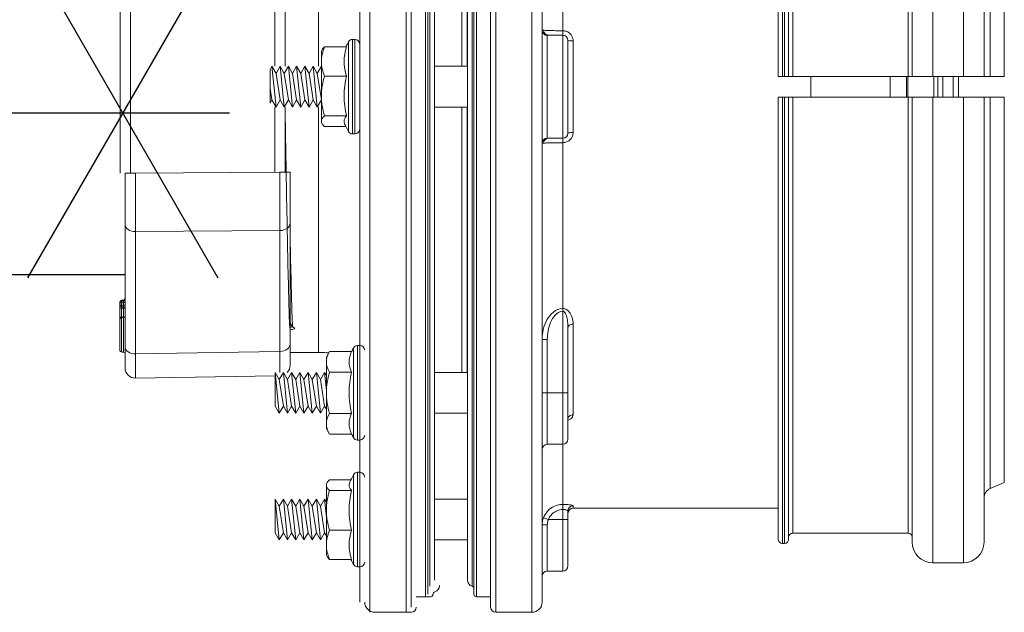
# Model space of a CAD drawing. Extents: x -285 to 5863, y 308 to 3178.
# Tile 499 of 622: x 2946.15 to 2952.12, y 824.04 to 827.63. Entities that reach past the tile are written whole.
import ezdxf

# ---------------------------------------------------------------- set-up
doc = ezdxf.new("R2010")
doc.units = 0
doc.header["$MEASUREMENT"] = 0
doc.layers.get('0').update_dxf_attribs({"color": 255, "linetype": 'CONTINUOUS'})
doc.layers.add('FRP-2-HATCH', color=1, linetype='CONTINUOUS')
doc.layers.add('GALV-2-PIPE', color=3, linetype='CONTINUOUS')

# ---------------------------------------------------------------- blocks, each defined once
blk = doc.blocks.new('A$C18AC51C3')
at = {"linetype": 'Continuous', "lineweight": 18}
for p, q in [((-0.421, -5.551), (-0.421, 0.824)), ((-0.2022, -2.3635), (-0.2022, 0.824)), ((-0.171, 0.7927), (-0.171, -5.5198)), ((0.3101, -2.3635), (0.3101, 0.7927)), ((0.3414, 0.824), (0.3414, -5.551)), ((0.5601, -2.3635), (0.5601, 0.824)), ((-0.4835, 0.7615), (-0.4835, -2.3635)), ((-0.0851, -2.3635), (-0.0851, 0.7302)), ((0.2243, 0.7302), (0.2243, -5.4573)), ((0.6226, 0.7615), (0.6226, -5.4885)), ((-0.0695, -5.4416), (-0.0695, 0.7146)), ((-0.0583, -5.3931), (-0.0583, 0.6661)), ((0.1975, -2.3635), (0.1975, 0.6661)), ((0.2086, -2.3635), (0.2086, 0.7146)), ((-0.0304, -5.3557), (-0.0304, 0.6287)), ((0.1696, 0.6287), (0.1696, -5.3557)), ((2.9906, -2.301), (2.9906, 0.5235)), ((3.1756, -2.301), (3.1756, 0.5235)), ((2.0536, 0.3815), (2.0536, -2.301)), ((2.0786, 0.4065), (2.0786, -2.301)), ((2.0911, 0.4065), (2.0911, -2.301)), ((2.1161, 0.3815), (2.1161, -2.301)), ((2.8656, -2.301), (2.8656, 0.3985)), ((3.3006, -2.301), (3.3006, 0.3985)), ((2.1411, 0.344), (2.1411, -2.301)), ((2.8406, 0.344), (2.8406, -2.301)), ((3.3387, 0.0735), (3.3387, -2.301)), ((3.4236, -2.301), (3.4236, 0.0375)), ((0.1364, -0.6311), (0.1364, -2.2397)), ((0.1676, -2.2399), (0.1676, -0.6312)), ((-0.7335, -0.751), (-0.7335, -2.2397)), ((0.7476, -1.0182), (0.7476, -2.0239)), ((-1.9355, -2.8884), (-1.9355, -1.8386)), ((-1.8719, -1.8386), (-1.8719, -2.8884)), ((-0.9969, -2.2398), (-0.9969, -1.845)), ((-0.9355, -1.845), (-0.9355, -2.2398)), ((0.7476, -2.051), (0.7476, -2.0239)), ((-0.5264, -2.077), (-0.5264, -2.65)), ((-0.5125, -2.077), (-0.5264, -2.077)), ((-0.5125, -2.077), (-0.5125, -2.3635)), ((0.6539, -2.0526), (0.6539, -2.6745)), ((0.7476, -2.051), (0.6601, -2.051)), ((0.7476, -2.676), (0.7476, -2.051)), ((0.7789, -2.0823), (0.7789, -2.6448)), ((0.8101, -2.0857), (0.8101, -2.6414)), ((-0.711, -2.1394), (-0.7155, -2.147)), ((-0.7155, -2.147), (-0.7155, -2.2104)), ((-0.5628, -2.122), (-0.6961, -2.122)), ((-0.552, -2.3635), (-0.552, -2.0923)), ((-0.0304, -2.1135), (-0.0304, -2.1138)), ((0.1833, -2.1138), (0.1833, -2.1135)), ((-1.0265, -2.2588), (-1.0155, -2.2398)), ((-1.0265, -2.2588), (-1.0265, -2.463)), ((-1.0265, -2.463), (-1.0265, -2.2588)), ((-1.0155, -2.2398), (-0.9905, -2.4873)), ((-1.0155, -2.2398), (-0.9905, -2.2831)), ((-0.9905, -2.2831), (-0.9655, -2.2398)), ((-0.9655, -2.2398), (-0.9405, -2.4873)), ((-0.9655, -2.2398), (-0.9405, -2.2831)), ((-0.9405, -2.2831), (-0.9155, -2.2398)), ((-0.9155, -2.2398), (-0.8905, -2.4873)), ((-0.9155, -2.2398), (-0.8905, -2.2831)), ((-0.8905, -2.2831), (-0.8655, -2.2398)), ((-0.8655, -2.2398), (-0.8405, -2.4873)), ((-0.8655, -2.2398), (-0.8405, -2.2831)), ((-0.8405, -2.2831), (-0.8155, -2.2398)), ((-0.8155, -2.2398), (-0.7905, -2.4873)), ((-0.8155, -2.2398), (-0.7905, -2.2831)), ((-0.7905, -2.2831), (-0.7655, -2.2398)), ((-0.7655, -2.2398), (-0.7405, -2.4873)), ((-0.7655, -2.2398), (-0.7405, -2.2831)), ((-0.7405, -2.2831), (-0.7155, -2.2398)), ((-0.7155, -2.2104), (-0.7155, -2.4196)), ((-0.7155, -2.2398), (-0.7155, -2.2399)), ((-0.7155, -2.2398), (-0.7155, -2.2398)), ((0.1696, -2.2398), (-0.0304, -2.2398)), ((-0.9905, -2.2831), (-0.9655, -2.444)), ((-0.9405, -2.2831), (-0.9155, -2.444)), ((-0.8905, -2.2831), (-0.8655, -2.444)), ((-0.8405, -2.2831), (-0.8155, -2.444)), ((-0.7905, -2.2831), (-0.7655, -2.444)), ((-0.7405, -2.2831), (-0.7155, -2.444)), ((-0.5628, -2.2988), (-0.6961, -2.2988)), ((2.0911, -2.301), (2.0786, -2.301)), ((2.8406, -2.301), (2.1411, -2.301)), ((2.2509, -2.3011), (2.2509, -2.426)), ((2.7309, -2.3011), (2.7309, -2.426)), ((2.8299, -2.3008), (2.8299, -2.3635)), ((2.838, -2.3013), (2.838, -2.4258)), ((3.1756, -2.301), (2.9906, -2.301)), ((2.9975, -2.301), (2.9975, -2.3635)), ((3.0206, -2.3008), (3.0206, -2.3635)), ((3.0519, -2.4258), (3.0519, -2.3012)), ((3.1144, -2.3635), (3.1144, -2.3009)), ((3.1456, -2.3011), (3.1456, -2.4259)), ((-1.0265, -2.3732), (-1.0155, -2.444)), ((-0.552, -2.6347), (-0.552, -2.3635)), ((-0.5125, -2.3635), (-0.5125, -2.65)), ((-0.4835, -2.3635), (-0.4835, -5.4885)), ((-0.2022, -5.551), (-0.2022, -2.3635)), ((-0.0851, -5.4573), (-0.0851, -2.3635)), ((0.1975, -5.3931), (0.1975, -2.3635)), ((0.2086, -5.4416), (0.2086, -2.3635)), ((0.3101, -5.5198), (0.3101, -2.3635)), ((0.5601, -5.551), (0.5601, -2.3635)), ((2.8299, -2.3635), (2.8299, -2.4262)), ((2.9975, -2.3635), (2.9975, -2.426)), ((3.0206, -2.3635), (3.0206, -2.4262)), ((3.1144, -2.4261), (3.1144, -2.3635)), ((-1.0265, -2.463), (-1.0155, -2.444)), ((-1.0155, -2.444), (-0.9905, -2.4873)), ((-0.9905, -2.4873), (-0.9655, -2.444)), ((-0.9655, -2.444), (-0.9405, -2.4873)), ((-0.9405, -2.4873), (-0.9155, -2.444)), ((-0.9155, -2.444), (-0.8905, -2.4873)), ((-0.8905, -2.4873), (-0.8655, -2.444)), ((-0.8655, -2.444), (-0.8405, -2.4873)), ((-0.8405, -2.4873), (-0.8155, -2.444)), ((-0.8155, -2.444), (-0.7905, -2.4873)), ((-0.7905, -2.4873), (-0.7655, -2.444)), ((-0.7655, -2.444), (-0.7405, -2.4873)), ((-0.7405, -2.4873), (-0.7155, -2.444)), ((-0.7155, -2.4196), (-0.7155, -2.5726)), ((-0.7155, -2.444), (-0.7155, -2.444)), ((2.0536, -5.1085), (2.0536, -2.426)), ((2.0786, -5.1335), (2.0786, -2.426)), ((2.0786, -2.426), (2.0911, -2.426)), ((2.0911, -5.1335), (2.0911, -2.426)), ((2.1161, -5.1085), (2.1161, -2.426)), ((2.1411, -5.071), (2.1411, -2.426)), ((2.1411, -2.426), (2.8406, -2.426)), ((2.8406, -5.071), (2.8406, -2.426)), ((2.8656, -2.426), (2.8656, -5.1255)), ((2.9906, -2.426), (2.9906, -5.2505)), ((2.9906, -2.426), (3.1756, -2.426)), ((3.1756, -2.426), (3.1756, -5.2505)), ((3.3006, -2.426), (3.3006, -5.1255)), ((3.3387, -4.8006), (3.3387, -2.426)), ((3.4236, -2.426), (3.4236, -4.7645)), ((-0.9969, -2.8821), (-0.9969, -2.4873)), ((-0.9355, -2.4873), (-0.9355, -2.8821)), ((-0.7335, -2.4874), (-0.7335, -3.976)), ((-0.0304, -2.4873), (0.1696, -2.4873)), ((0.1364, -2.4873), (0.1364, -4.0959)), ((0.1676, -4.0959), (0.1676, -2.4871)), ((-0.5628, -2.5403), (-0.6961, -2.5403)), ((-0.7155, -2.58), (-0.7155, -2.5726)), ((-0.7155, -2.58), (-0.711, -2.5877)), ((-0.5669, -2.605), (-0.6961, -2.605)), ((-0.0304, -2.6132), (-0.0304, -2.6136)), ((0.1833, -2.6136), (0.1833, -2.6132)), ((-0.5264, -2.65), (-0.5125, -2.65)), ((0.7476, -2.676), (0.6601, -2.676)), ((0.7476, -2.7031), (0.7476, -2.676)), ((0.7476, -2.7031), (0.7476, -3.7088)), ((-1.9051, -2.8884), (-1.8415, -2.8884)), ((-1.9051, -3.1977), (-1.9051, -2.8884)), ((-1.8415, -2.8884), (-0.9665, -2.8821)), ((-0.9051, -2.8821), (-0.9665, -2.8821)), ((-0.9051, -2.8821), (-0.9051, -3.1914)), ((-1.9051, -3.94), (-1.9051, -3.1977)), ((-0.9051, -3.1914), (-0.9051, -3.9247)), ((-0.9665, -3.2356), (-1.8415, -3.2419)), ((-1.8415, -3.2419), (-1.8415, -3.9842)), ((-0.9665, -3.9689), (-0.9665, -3.2356)), ((-1.9363, -3.6679), (-1.9347, -3.6679)), ((-1.9363, -3.6735), (-1.9363, -3.6679)), ((-1.9363, -3.6735), (-1.9267, -3.6735)), ((-1.9267, -3.6876), (-1.9363, -3.6876)), ((-1.9267, -3.658), (-1.9268, -3.6635)), ((-1.9147, -3.6575), (-1.9146, -3.6631)), ((-1.9147, -3.6731), (-1.9051, -3.6731)), ((-1.9051, -3.688), (-1.9147, -3.688)), ((0.7476, -3.7252), (0.7476, -3.7088)), ((0.7476, -4.2197), (0.7476, -3.7252)), ((-1.9267, -3.761), (-1.9268, -3.7638)), ((-1.9145, -3.7633), (-1.9147, -3.7603)), ((-1.9083, -3.7607), (-1.9147, -3.7603)), ((0.8101, -3.8038), (0.8101, -4.3536)), ((0.7789, -3.8214), (0.7789, -4.2197)), ((-0.9051, -3.9247), (-0.9051, -4.0529)), ((-0.496, -3.9332), (-0.496, -4.5062)), ((-0.4821, -3.9332), (-0.496, -3.9332)), ((-0.4821, -4.2197), (-0.4821, -3.9332)), ((0.6226, -3.8959), (0.6539, -3.8959)), ((0.6539, -3.8959), (0.6539, -4.2197)), ((-1.9051, -4.0681), (-1.9051, -3.94)), ((-1.8415, -3.9842), (-0.9665, -3.9689)), ((-0.9051, -3.976), (-0.7031, -3.976)), ((-0.6657, -3.9697), (-0.6851, -4.0032)), ((-0.5324, -3.9697), (-0.6657, -3.9697)), ((-0.5216, -3.9484), (-0.5216, -4.2197)), ((-0.6851, -4.0032), (-0.6851, -4.0322)), ((-0.6851, -4.0322), (-0.6851, -4.2197)), ((-0.9961, -4.1159), (-1.8415, -4.1306)), ((-0.9961, -4.0959), (-0.9711, -4.1392)), ((-0.9961, -4.3001), (-0.9961, -4.0959)), ((-0.9961, -4.0959), (-0.9711, -4.3434)), ((-0.9961, -4.0959), (-0.9961, -4.3001)), ((-0.9711, -4.1392), (-0.9461, -4.0959)), ((-0.9461, -4.0959), (-0.9211, -4.1392)), ((-0.9461, -4.0959), (-0.9211, -4.3434)), ((-0.9211, -4.1392), (-0.8961, -4.0959)), ((-0.8961, -4.0959), (-0.8711, -4.1392)), ((-0.8961, -4.0959), (-0.8711, -4.3434)), ((-0.8711, -4.1392), (-0.8461, -4.0959)), ((-0.8461, -4.0959), (-0.8211, -4.1392)), ((-0.8461, -4.0959), (-0.8211, -4.3434)), ((-0.8211, -4.1392), (-0.7961, -4.0959)), ((-0.7961, -4.0959), (-0.7711, -4.1392)), ((-0.7961, -4.0959), (-0.7711, -4.3434)), ((-0.7711, -4.1392), (-0.7461, -4.0959)), ((-0.7461, -4.0959), (-0.7211, -4.1392)), ((-0.7461, -4.0959), (-0.7211, -4.3434)), ((-0.7211, -4.1392), (-0.6961, -4.0959)), ((-0.6961, -4.0959), (-0.6851, -4.115)), ((-0.6961, -4.0959), (-0.6851, -4.2049)), ((-0.5324, -4.0947), (-0.6657, -4.0947)), ((0.1696, -4.0959), (-0.0304, -4.0959)), ((-0.9711, -4.1392), (-0.9461, -4.3001)), ((-0.9211, -4.1392), (-0.8961, -4.3001)), ((-0.8711, -4.1392), (-0.8461, -4.3001)), ((-0.8211, -4.1392), (-0.7961, -4.3001)), ((-0.7711, -4.1392), (-0.7461, -4.3001)), ((-0.7211, -4.1392), (-0.6961, -4.3001)), ((-0.6851, -4.2197), (-0.6851, -4.4072)), ((-0.5216, -4.2197), (-0.5216, -4.4909)), ((-0.4821, -4.5062), (-0.4821, -4.2197)), ((0.6226, -4.2197), (0.6539, -4.2197)), ((0.7476, -4.2197), (0.6539, -4.2197)), ((0.6539, -4.2197), (0.6539, -4.5322)), ((0.7476, -4.5322), (0.7476, -4.2197)), ((0.7476, -4.2197), (0.7789, -4.2197)), ((0.7789, -4.2197), (0.7789, -4.5009)), ((-0.9961, -4.3001), (-0.9711, -4.3434)), ((-0.9711, -4.3434), (-0.9461, -4.3001)), ((-0.9461, -4.3001), (-0.9211, -4.3434)), ((-0.9211, -4.3434), (-0.8961, -4.3001)), ((-0.8961, -4.3001), (-0.8711, -4.3434)), ((-0.8711, -4.3434), (-0.8461, -4.3001)), ((-0.8461, -4.3001), (-0.8211, -4.3434)), ((-0.8211, -4.3434), (-0.7961, -4.3001)), ((-0.7961, -4.3001), (-0.7711, -4.3434)), ((-0.7711, -4.3434), (-0.7461, -4.3001)), ((-0.7461, -4.3001), (-0.7211, -4.3434)), ((-0.7211, -4.3434), (-0.6961, -4.3001)), ((-0.6961, -4.3001), (-0.6851, -4.3192)), ((-0.5324, -4.3447), (-0.6657, -4.3447)), ((-0.0304, -4.3434), (0.1696, -4.3434)), ((-0.6851, -4.4362), (-0.6851, -4.4072)), ((0.779, -4.3766), (0.7794, -4.3754)), ((-0.6851, -4.4362), (-0.6657, -4.4697)), ((-0.5324, -4.4697), (-0.6657, -4.4697)), ((-0.496, -4.5062), (-0.4821, -4.5062)), ((0.6539, -4.5322), (0.7476, -4.5322)), ((0.7476, -4.5322), (0.7476, -4.8969)), ((-0.496, -5.275), (-0.496, -4.702)), ((-0.4821, -4.702), (-0.496, -4.702)), ((-0.4821, -4.9885), (-0.4821, -4.702)), ((-0.6806, -4.7644), (-0.6851, -4.772)), ((-0.6851, -4.7794), (-0.6851, -4.772)), ((-0.5365, -4.747), (-0.6657, -4.747)), ((-0.5216, -4.7173), (-0.5216, -4.9885)), ((3.3387, -4.8006), (3.4236, -4.7645)), ((-0.6851, -4.7794), (-0.6851, -4.9325)), ((-0.5324, -4.8117), (-0.6657, -4.8117)), ((-0.9961, -4.8648), (-0.9711, -4.9081)), ((-0.9961, -4.8648), (-0.9961, -5.069)), ((-0.9961, -5.069), (-0.9961, -4.8648)), ((-0.9961, -4.8648), (-0.9711, -5.1123)), ((-0.9711, -4.9081), (-0.9461, -4.8648)), ((-0.9461, -4.8648), (-0.9211, -4.9081)), ((-0.9461, -4.8648), (-0.9211, -5.1123)), ((-0.9211, -4.9081), (-0.8961, -4.8648)), ((-0.8961, -4.8648), (-0.8711, -4.9081)), ((-0.8961, -4.8648), (-0.8711, -5.1123)), ((-0.8711, -4.9081), (-0.8461, -4.8648)), ((-0.8461, -4.8648), (-0.8211, -4.9081)), ((-0.8461, -4.8648), (-0.8211, -5.1123)), ((-0.8211, -4.9081), (-0.7961, -4.8648)), ((-0.7961, -4.8648), (-0.7711, -4.9081)), ((-0.7961, -4.8648), (-0.7711, -5.1123)), ((-0.7711, -4.9081), (-0.7461, -4.8648)), ((-0.7461, -4.8648), (-0.7211, -4.9081)), ((-0.7461, -4.8648), (-0.7211, -5.1123)), ((-0.7211, -4.9081), (-0.6961, -4.8648)), ((-0.6961, -4.8648), (-0.6851, -4.8838)), ((-0.6961, -4.8648), (-0.6851, -4.9738)), ((0.1696, -4.8648), (-0.0304, -4.8648)), ((-0.9711, -4.9081), (-0.9461, -5.069)), ((-0.9211, -4.9081), (-0.8961, -5.069)), ((-0.8711, -4.9081), (-0.8461, -5.069)), ((-0.8211, -4.9081), (-0.7961, -5.069)), ((-0.7711, -4.9081), (-0.7461, -5.069)), ((-0.7211, -4.9081), (-0.6961, -5.069)), ((-0.6851, -4.9325), (-0.6851, -5.1416)), ((0.7476, -4.9278), (0.7476, -4.8969)), ((0.7476, -4.9885), (0.7476, -4.9278)), ((0.7789, -4.9354), (0.7789, -4.9885)), ((0.8101, -4.9195), (0.8101, -4.9044)), ((0.8101, -4.9195), (2.0536, -4.9195)), ((-0.5216, -4.9885), (-0.5216, -5.2597)), ((-0.4821, -5.275), (-0.4821, -4.9885)), ((0.6601, -4.9885), (0.6309, -4.9774)), ((0.7476, -4.9885), (0.6601, -4.9885)), ((0.7789, -4.9885), (0.7476, -4.9885)), ((0.7476, -4.9885), (0.7476, -5.301)), ((0.7789, -4.9885), (0.7789, -5.2698)), ((-0.9961, -5.069), (-0.9711, -5.1123)), ((-0.9711, -5.1123), (-0.9461, -5.069)), ((-0.9461, -5.069), (-0.9211, -5.1123)), ((-0.9211, -5.1123), (-0.8961, -5.069)), ((-0.8961, -5.069), (-0.8711, -5.1123)), ((-0.8711, -5.1123), (-0.8461, -5.069)), ((-0.8461, -5.069), (-0.8211, -5.1123)), ((-0.8211, -5.1123), (-0.7961, -5.069)), ((-0.7961, -5.069), (-0.7711, -5.1123)), ((-0.7711, -5.1123), (-0.7461, -5.069)), ((-0.7461, -5.069), (-0.7211, -5.1123)), ((-0.7211, -5.1123), (-0.6961, -5.069)), ((-0.6961, -5.069), (-0.6851, -5.088)), ((-0.5324, -5.0532), (-0.6657, -5.0532)), ((0.6539, -5.0195), (0.6539, -5.301)), ((2.1411, -5.071), (2.8406, -5.071)), ((-0.0304, -5.1123), (0.1696, -5.1123)), ((-0.6851, -5.1416), (-0.6851, -5.205)), ((2.0786, -5.1335), (2.0911, -5.1335)), ((-0.6851, -5.205), (-0.6806, -5.2127)), ((-0.5324, -5.23), (-0.6657, -5.23)), ((2.9906, -5.2505), (3.1756, -5.2505)), ((-0.496, -5.275), (-0.4821, -5.275)), ((0.6539, -5.301), (0.7476, -5.301)), ((-0.1406, -5.4573), (-0.0547, -5.4573)), ((0.2243, -5.4573), (0.3101, -5.4573)), ((-0.3906, -5.551), (-0.1718, -5.551)), ((0.3414, -5.551), (0.5601, -5.551))]:
    blk.add_line(p, q, dxfattribs=at)
for centre, radius, start, end in [((-0.5264, -2.106), 0.029, 90, 151.74831), ((-0.5125, -2.106), 0.029, 0, 90), ((0.7476, -2.0823), 0.0312, 0, 90), ((-0.0472, -2.3635), 0.573, 151.74831, 155.07567), ((-0.0472, -2.3635), 0.573, 203.02698, 208.25169), ((-0.5125, -2.621), 0.029, 270, 0), ((-0.5264, -2.621), 0.029, 208.25169, 270), ((-1.9263, -3.6679), 0.01, 91.98579, 180), ((-1.9151, -3.6475), 0.01, 271.98579, 0), ((-1.9151, -3.6531), 0.01, 271.98579, 0), ((-1.9151, -3.708), 0.01, 0, 87.98579), ((-0.496, -3.9622), 0.029, 90, 151.74831), ((-0.4821, -3.9622), 0.029, 0, 90), ((-0.0168, -4.2197), 0.573, 151.74831, 154.13276), ((-0.9676, -4.0529), 0.0625, 316.43596, 0), ((-1.8426, -4.0681), 0.0625, 180, 271), ((-0.0168, -4.2197), 0.5305, 166.37249, 193.62751), ((-0.0168, -4.2197), 0.573, 205.86724, 208.25169), ((-0.496, -4.4772), 0.029, 208.25169, 270), ((-0.4821, -4.4772), 0.029, 270, 0), ((0.7476, -4.5009), 0.0312, 270, 0), ((-0.496, -4.731), 0.029, 90, 151.74831), ((-0.4821, -4.731), 0.029, 0, 90), ((-0.0168, -4.9885), 0.573, 151.74831, 156.97302), ((2.0786, -5.1085), 0.025, 180, 270), ((2.0911, -5.1085), 0.025, 270, 0), ((2.9906, -5.1255), 0.125, 180, 270), ((3.1756, -5.1255), 0.125, 270, 0), ((-0.0168, -4.9885), 0.573, 204.92433, 208.25169), ((-0.4821, -5.246), 0.029, 270, 0), ((-0.496, -5.246), 0.029, 208.25169, 270), ((0.7476, -5.2698), 0.0312, 270, 0), ((0.2086, -5.3557), 0.0391, 180, 253.39845), ((-0.0391, -5.3892), 0.0391, 286.60155, 0), ((-0.3906, -5.4885), 0.0625, 180, 270), ((-0.0547, -5.4416), 0.0156, 270, 0), ((0.2243, -5.4416), 0.0156, 180, 270), ((0.5601, -5.4885), 0.0625, 270, 0), ((-0.1718, -5.5198), 0.0312, 270, 0), ((0.3414, -5.5198), 0.0312, 180, 270)]:
    blk.add_arc(centre, radius, start, end, dxfattribs=at)
at = {"linetype": 'Continuous', "lineweight": 18, "extrusion": (0, 0, -1)}
for centre, radius, start, end in [((-0.7476, -2.6448), 0.0312, 180, 270), ((1.9263, -3.6735), 0.01, 0, 88.01421), ((1.9263, -3.6876), 0.01, 272.01421, 0), ((0.7031, -4.226), 0.25, 90, 97.46014), ((-0.6539, -4.5634), 0.0312, 0, 90), ((-3.3631, -4.8581), 0.0625, 0, 67.00411), ((-0.8101, -4.9508), 0.0312, 0, 90), ((-2.1411, -5.096), 0.025, 0, 90), ((-2.8406, -5.096), 0.025, 90, 180), ((-0.6539, -5.3323), 0.0312, 0, 90), ((0.0234, -5.4416), 0.0156, 0, 73.39845), ((-0.193, -5.4081), 0.0156, 106.60155, 180)]:
    blk.add_arc(centre, radius, start, end, dxfattribs=at)
at = {"linetype": 'Continuous', "lineweight": 18}
for centre, major_axis, ratio, start_param, end_param in [((0.6539, -2.0215), (-0.0312, 0), 0.99507, 0, 1.570796), ((0.6601, -2.0198), (0, 0.0312), 0.934628, 1.617333, 3.141593), ((0.8101, -2.0823), (-0.0312, 0), 0.108706, 0, 1.570796), ((-0.0472, -2.2104), (-0.5305, 0), 0.707107, 6.04534, 6.52103), ((-0.0472, -2.4196), (0.5305, 0), 0.965926, 2.903748, 3.379438), ((-0.0472, -2.5726), (0.5305, 0), 0.258819, 2.903748, 3.251159), ((0.6539, -2.7056), (-0.0312, 0), 0.99507, 4.712389, 6.283185), ((0.6601, -2.7073), (0, 0.0312), 0.934628, 0, 1.52426), ((0.8101, -2.6448), (-0.0312, 0), 0.108706, 4.712389, 6.283185), ((-1.8426, -2.8883), (-0.0005, 0.5), 0.002181, 3.927005, 4.712277), ((-0.9676, -2.882), (-0.0005, 0.5), 0.002181, 3.927005, 4.712277), ((-1.8426, -3.1977), (-0.0625, 0), 0.707107, 0, 1.58825), ((-0.9676, -3.1914), (-0.0625, 0), 0.707107, 1.58825, 3.141593), ((-1.9263, -3.6735), (-0.00035, 0.00999), 0.034893, 0, 1.569587), ((-1.9263, -3.6876), (0.00035, 0.00999), 0.034892, 1.572023, 3.141593), ((-1.9151, -3.708), (-0.00035, -0.00999), 0.03002, 1.721924, 3.141593), ((-1.9263, -3.7046), (0.01, 0), 0.149508, 3.141593, 4.677431), ((-1.9263, -3.7595), (0.01, 0), 0.149508, 3.141593, 4.677431), ((-1.9151, -3.708), (-0.01, 0), 0.149508, 3.141593, 4.677431), ((-1.9151, -3.7533), (0.01, 0), 0.999999, 4.746076, 6.278231), ((-1.9263, -3.7737), (-0.01, 0), 0.999995, 4.74607, 6.283174), ((-0.8772, -3.8111), (0.0156, 0.0006), 0.906378, 3.629981, 4.677234), ((0.8101, -3.8214), (0.0312, 0), 0.563479, 1.570796, 3.141593), ((-0.9676, -3.9247), (-0.0625, 0), 0.707107, 1.58825, 3.141593), ((-1.9263, -3.9623), (0.01, 0), 0.999985, 3.145494, 4.677103), ((-1.9151, -3.9827), (0.01, 0), 1, 6.283164, 7.818764), ((-1.8426, -3.94), (-0.0625, 0), 0.707107, 0, 1.58825), ((-1.8426, -3.6306), (-0.0011, 0.5001), 0.000903, 3.141606, 3.926878), ((-0.9676, -3.6153), (-0.0011, 0.5001), 0.000903, 3.421191, 3.926878), ((-0.0168, -4.0322), (-0.5305, 0), 0.5, 6.04534, 6.52103), ((-0.0168, -4.4072), (0.5305, 0), 0.5, 2.903748, 3.379438), ((0.8101, -4.3779), (0.0312, 0), 0.778577, 1.570796, 3.141593), ((-0.0168, -4.7794), (-0.5305, 0), 0.258819, 6.173619, 6.52103), ((-0.0168, -4.9325), (-0.5305, 0), 0.965926, 6.04534, 6.52103), ((0.8101, -4.9354), (-0.0312, 0), 0.994074, 4.712389, 6.283185), ((-0.0168, -5.1416), (0.5305, 0), 0.707107, 2.903748, 3.379438), ((0.6539, -5.0226), (-0.0312, 0), 0.099171, 4.712389, 6.283185)]:
    blk.add_ellipse(centre, major_axis=major_axis, ratio=ratio, start_param=start_param, end_param=end_param, dxfattribs=at)
for points, degree in [([(0.6226, -2.0215), (0.6226, -2.0208), (0.6255, -2.0208), (0.6309, -2.0212)], 3), ([(-0.6961, -2.122), (-0.7079, -2.1508), (-0.7155, -2.1805), (-0.7155, -2.2104)], 3), ([(-0.711, -2.1394), (-0.7076, -2.1335), (-0.7025, -2.1278), (-0.6961, -2.122)], 3), ([(-0.7155, -2.2104), (-0.7155, -2.2404), (-0.7078, -2.2702), (-0.6961, -2.2988)], 3), ([(-0.6961, -2.2988), (-0.7079, -2.3383), (-0.7155, -2.3784), (-0.7155, -2.4196)], 3), ([(3.3387, -2.301), (3.367, -2.301), (3.3953, -2.301), (3.4236, -2.301)], 3), ([(-0.7155, -2.4196), (-0.7155, -2.4605), (-0.7079, -2.5009), (-0.6961, -2.5403)], 3), ([(3.4236, -2.426), (3.3953, -2.426), (3.367, -2.426), (3.3387, -2.426)], 3), ([(-0.6961, -2.5403), (-0.7079, -2.5509), (-0.7155, -2.5616), (-0.7155, -2.5726)], 3), ([(-0.7155, -2.5726), (-0.7155, -2.5836), (-0.7079, -2.5944), (-0.6961, -2.605)], 3), ([(0.6309, -2.7058), (0.6255, -2.7063), (0.6226, -2.7062), (0.6226, -2.7056)], 3), ([(-1.9363, -3.6876), (-1.9363, -3.6829), (-1.9363, -3.6782), (-1.9363, -3.6735)], 3), ([(-1.9267, -3.658), (-1.9227, -3.6578), (-1.9187, -3.6577), (-1.9147, -3.6575)], 3), ([(-1.9267, -3.6635), (-1.9227, -3.6633), (-1.9187, -3.6632), (-1.9147, -3.6631)], 3), ([(-1.9147, -3.6731), (-1.9187, -3.6732), (-1.9227, -3.6733), (-1.9267, -3.6735)], 3), ([(-1.9267, -3.6735), (-1.9267, -3.6782), (-1.9267, -3.6829), (-1.9267, -3.6876)], 3), ([(-1.9267, -3.6876), (-1.9227, -3.6878), (-1.9187, -3.6879), (-1.9147, -3.688)], 3), ([(-1.9147, -3.698), (-1.9187, -3.6979), (-1.9227, -3.6978), (-1.9267, -3.6976)], 3), ([(-1.9147, -3.688), (-1.9147, -3.683), (-1.9147, -3.6781), (-1.9147, -3.6731)], 3), ([(-1.9267, -3.7061), (-1.9267, -3.7244), (-1.9267, -3.7427), (-1.9267, -3.761)], 3), ([(-1.9147, -3.7065), (-1.9187, -3.7064), (-1.9227, -3.7063), (-1.9267, -3.7061)], 3), ([(-1.9147, -3.7603), (-1.9147, -3.7423), (-1.9147, -3.7244), (-1.9147, -3.7065)], 3), ([(-1.9146, -3.7633), (-1.9267, -3.7637)], 1), ([(-0.9051, -3.7957), (-0.9003, -3.8032), (-0.8955, -3.8108), (-0.8908, -3.8183)], 3), ([(-1.9267, -3.9723), (-1.9146, -3.9727)], 1), ([(-0.6657, -3.9697), (-0.6775, -3.9901), (-0.6851, -4.0109), (-0.6851, -4.0322)], 3), ([(-0.6851, -4.0322), (-0.6851, -4.0534), (-0.6775, -4.0743), (-0.6657, -4.0947)], 3), ([(-0.6657, -4.0947), (-0.6775, -4.1354), (-0.6851, -4.1774), (-0.6851, -4.2197)], 3), ([(-0.6851, -4.2197), (-0.6851, -4.262), (-0.6774, -4.3042), (-0.6657, -4.3447)], 3), ([(-0.6657, -4.3447), (-0.6775, -4.3651), (-0.6851, -4.3859), (-0.6851, -4.4072)], 3), ([(-0.6851, -4.4072), (-0.6851, -4.4284), (-0.6775, -4.4493), (-0.6657, -4.4697)], 3), ([(-0.6657, -4.747), (-0.6775, -4.7576), (-0.6851, -4.7684), (-0.6851, -4.7794)], 3), ([(-0.6851, -4.7794), (-0.6851, -4.7904), (-0.6775, -4.8012), (-0.6657, -4.8117)], 3), ([(-0.6657, -4.8117), (-0.6775, -4.8513), (-0.6851, -4.8913), (-0.6851, -4.9325)], 3), ([(-0.6851, -4.9325), (-0.6851, -4.9735), (-0.6775, -5.0138), (-0.6657, -5.0532)], 3), ([(0.6226, -5.0226), (0.6226, -5.0073), (0.6255, -4.9917), (0.6309, -4.9774)], 3), ([(-0.6657, -5.0532), (-0.6775, -5.082), (-0.6851, -5.1117), (-0.6851, -5.1416)], 3), ([(-0.6851, -5.1416), (-0.6851, -5.1715), (-0.6774, -5.2014), (-0.6657, -5.23)], 3), ([(-0.6657, -5.23), (-0.6721, -5.2243), (-0.6773, -5.2185), (-0.6806, -5.2126)], 3)]:
    blk.add_open_spline(points, degree=degree, dxfattribs=at)
for points, knots in [([(0.6309, -2.0212), (0.636, -2.0217), (0.6433, -2.0221), (0.6615, -2.0228), (0.6726, -2.0231), (0.6969, -2.0236), (0.7103, -2.0238), (0.7319, -2.0239), (0.7398, -2.0239), (0.7476, -2.0239)], [0, 0, 0, 0, 0.281499, 0.281499, 0.563442, 0.563442, 0.84396, 0.84396, 1, 1, 1, 1]), ([(0.8101, -2.0857), (0.8101, -2.081), (0.8096, -2.0762), (0.8069, -2.0649), (0.8041, -2.0584), (0.7967, -2.0468), (0.7919, -2.0415), (0.781, -2.033), (0.7747, -2.0296), (0.7616, -2.0251), (0.7546, -2.0239), (0.7476, -2.0239)], [0, 0, 0, 0, 0.144402, 0.144402, 0.358959, 0.358959, 0.572528, 0.572528, 0.785976, 0.785976, 1, 1, 1, 1]), ([(0.6601, -2.051), (0.6567, -2.051), (0.6547, -2.0514), (0.654, -2.0522), (0.6539, -2.0524), (0.6539, -2.0526)], [0, 0, 0, 0, 0.828121, 0.828121, 1, 1, 1, 1]), ([(2.0786, -2.301), (2.0774, -2.301), (2.0761, -2.301), (2.0721, -2.301), (2.0694, -2.301), (2.0654, -2.301), (2.0639, -2.301), (2.0604, -2.301), (2.0586, -2.301), (2.0557, -2.301), (2.0547, -2.301), (2.0538, -2.301), (2.0536, -2.301), (2.0536, -2.301)], [0, 0, 0, 0, 0.096054, 0.096054, 0.310909, 0.310909, 0.444136, 0.444136, 0.6591, 0.6591, 0.874061, 0.874061, 1, 1, 1, 1]), ([(2.1161, -2.301), (2.1161, -2.301), (2.1157, -2.301), (2.1139, -2.301), (2.1126, -2.301), (2.1098, -2.301), (2.1086, -2.301), (2.1051, -2.301), (2.1026, -2.301), (2.0974, -2.301), (2.0945, -2.301), (2.0915, -2.301), (2.0913, -2.301), (2.0911, -2.301)], [0, 0, 0, 0, 0.206603, 0.206603, 0.421636, 0.421636, 0.555112, 0.555112, 0.770013, 0.770013, 0.984917, 0.984917, 1, 1, 1, 1]), ([(2.1161, -2.301), (2.1161, -2.301), (2.1162, -2.301), (2.1167, -2.301), (2.1175, -2.301), (2.1195, -2.301), (2.1205, -2.301), (2.1233, -2.301), (2.1255, -2.301), (2.1302, -2.301), (2.1329, -2.301), (2.1374, -2.301), (2.1393, -2.301), (2.1411, -2.301)], [0, 0, 0, 0, 0.07909, 0.07909, 0.294111, 0.294111, 0.4276, 0.4276, 0.642515, 0.642515, 0.857432, 0.857432, 1, 1, 1, 1]), ([(2.8406, -2.301), (2.8423, -2.301), (2.8439, -2.301), (2.8483, -2.301), (2.851, -2.301), (2.8558, -2.301), (2.858, -2.301), (2.8609, -2.301), (2.8619, -2.301), (2.864, -2.301), (2.8649, -2.301), (2.8655, -2.301), (2.8656, -2.301), (2.8656, -2.301)], [0, 0, 0, 0, 0.126041, 0.126041, 0.340893, 0.340893, 0.555765, 0.555765, 0.689044, 0.689044, 0.904055, 0.904055, 1, 1, 1, 1]), ([(2.9906, -2.301), (2.9776, -2.301), (2.9645, -2.301), (2.9388, -2.301), (2.9261, -2.301), (2.908, -2.301), (2.9015, -2.301), (2.8867, -2.301), (2.8793, -2.301), (2.8691, -2.301), (2.8662, -2.301), (2.8657, -2.301), (2.8656, -2.301), (2.8656, -2.301)], [0, 0, 0, 0, 0.199624, 0.199624, 0.414501, 0.414501, 0.547754, 0.547754, 0.762752, 0.762752, 0.977748, 0.977748, 1, 1, 1, 1]), ([(3.3006, -2.301), (3.3006, -2.301), (3.2985, -2.301), (3.2901, -2.301), (3.2834, -2.301), (3.2664, -2.301), (3.2559, -2.301), (3.2369, -2.301), (3.229, -2.301), (3.2078, -2.301), (3.1937, -2.301), (3.1784, -2.301), (3.177, -2.301), (3.1756, -2.301)], [0, 0, 0, 0, 0.200992, 0.200992, 0.416022, 0.416022, 0.631018, 0.631018, 0.764422, 0.764422, 0.9793, 0.9793, 1, 1, 1, 1]), ([(3.3006, -2.301), (3.3006, -2.301), (3.3007, -2.301), (3.3013, -2.301), (3.303, -2.301), (3.3085, -2.301), (3.3124, -2.301), (3.3219, -2.301), (3.3276, -2.301), (3.3354, -2.301), (3.337, -2.301), (3.3387, -2.301)], [0, 0, 0, 0, 0.058623, 0.058623, 0.347371, 0.347371, 0.636272, 0.636272, 0.924778, 0.924778, 1, 1, 1, 1]), ([(2.0536, -2.426), (2.0536, -2.426), (2.0538, -2.426), (2.0546, -2.426), (2.0557, -2.426), (2.0585, -2.426), (2.0604, -2.426), (2.0646, -2.426), (2.0671, -2.426), (2.0723, -2.426), (2.0752, -2.426), (2.0782, -2.426), (2.0784, -2.426), (2.0786, -2.426)], [0, 0, 0, 0, 0.123277, 0.123277, 0.338148, 0.338148, 0.552998, 0.552998, 0.767801, 0.767801, 0.982551, 0.982551, 1, 1, 1, 1]), ([(2.0911, -2.426), (2.0924, -2.426), (2.0937, -2.426), (2.0978, -2.426), (2.1005, -2.426), (2.1054, -2.426), (2.1077, -2.426), (2.1115, -2.426), (2.113, -2.426), (2.1152, -2.426), (2.1159, -2.426), (2.1161, -2.426), (2.1161, -2.426), (2.1161, -2.426)], [0, 0, 0, 0, 0.098343, 0.098343, 0.313088, 0.313088, 0.527849, 0.527849, 0.742653, 0.742653, 0.957512, 0.957512, 1, 1, 1, 1]), ([(2.1411, -2.426), (2.1397, -2.426), (2.1383, -2.426), (2.1352, -2.426), (2.1335, -2.426), (2.1293, -2.426), (2.1268, -2.426), (2.1226, -2.426), (2.1208, -2.426), (2.118, -2.426), (2.117, -2.426), (2.1163, -2.426), (2.1161, -2.426), (2.1161, -2.426)], [0, 0, 0, 0, 0.108001, 0.108001, 0.241232, 0.241232, 0.456146, 0.456146, 0.671057, 0.671057, 0.886009, 0.886009, 1, 1, 1, 1]), ([(2.8656, -2.426), (2.8656, -2.426), (2.8655, -2.426), (2.8649, -2.426), (2.864, -2.426), (2.8614, -2.426), (2.8596, -2.426), (2.8555, -2.426), (2.8531, -2.426), (2.8489, -2.426), (2.8473, -2.426), (2.8439, -2.426), (2.8423, -2.426), (2.8406, -2.426)], [0, 0, 0, 0, 0.096034, 0.096034, 0.311054, 0.311054, 0.526061, 0.526061, 0.741022, 0.741022, 0.87438, 0.87438, 1, 1, 1, 1]), ([(2.8656, -2.426), (2.8656, -2.426), (2.8664, -2.426), (2.8707, -2.426), (2.8759, -2.426), (2.8901, -2.426), (2.8994, -2.426), (2.9208, -2.426), (2.9332, -2.426), (2.9593, -2.426), (2.9735, -2.426), (2.9885, -2.426), (2.9896, -2.426), (2.9906, -2.426)], [0, 0, 0, 0, 0.124563, 0.124563, 0.339431, 0.339431, 0.554275, 0.554275, 0.769073, 0.769073, 0.98382, 0.98382, 1, 1, 1, 1]), ([(3.1756, -2.426), (3.1867, -2.426), (3.1978, -2.426), (3.222, -2.426), (3.235, -2.426), (3.2581, -2.426), (3.2684, -2.426), (3.2849, -2.426), (3.2913, -2.426), (3.2988, -2.426), (3.3006, -2.426), (3.3006, -2.426)], [0, 0, 0, 0, 0.169372, 0.169372, 0.383994, 0.383994, 0.598638, 0.598638, 0.813329, 0.813329, 1, 1, 1, 1]), ([(3.3387, -2.426), (3.334, -2.426), (3.3296, -2.426), (3.3199, -2.426), (3.315, -2.426), (3.3072, -2.426), (3.3043, -2.426), (3.3013, -2.426), (3.3006, -2.426), (3.3006, -2.426)], [0, 0, 0, 0, 0.209121, 0.209121, 0.497484, 0.497484, 0.785843, 0.785843, 1, 1, 1, 1]), ([(-0.9355, -2.501), (-0.9341, -2.585), (-0.9327, -2.6688), (-0.9274, -2.9822), (-0.9233, -3.2027), (-0.9175, -3.4802), (-0.9155, -3.5654), (-0.9115, -3.7117), (-0.9096, -3.7741), (-0.9076, -3.8253)], [0, 0, 0, 0, 0.148937, 0.148937, 0.574468, 0.574468, 0.787234, 0.787234, 1, 1, 1, 1]), ([(0.6539, -2.6745), (0.6539, -2.6753), (0.6553, -2.6758), (0.6587, -2.676), (0.6594, -2.676), (0.6601, -2.676)], [0, 0, 0, 0, 0.828121, 0.828121, 1, 1, 1, 1]), ([(0.7476, -2.7031), (0.7521, -2.7031), (0.7566, -2.7026), (0.7678, -2.7002), (0.7745, -2.6976), (0.7864, -2.6903), (0.7919, -2.6856), (0.8007, -2.6747), (0.8042, -2.6685), (0.8089, -2.6554), (0.8101, -2.6483), (0.8101, -2.6414)], [0, 0, 0, 0, 0.1359, 0.1359, 0.351802, 0.351802, 0.568385, 0.568385, 0.784466, 0.784466, 1, 1, 1, 1]), ([(0.7476, -2.7031), (0.7337, -2.7031), (0.7197, -2.7032), (0.6934, -2.7035), (0.6809, -2.7037), (0.6592, -2.7043), (0.6496, -2.7047), (0.6377, -2.7053), (0.6339, -2.7056), (0.6309, -2.7058)], [0, 0, 0, 0, 0.278057, 0.278057, 0.555824, 0.555824, 0.834378, 0.834378, 1, 1, 1, 1]), ([(-0.8908, -3.8183), (-0.8927, -3.7679), (-0.8946, -3.7065), (-0.8986, -3.5629), (-0.9006, -3.4795), (-0.9033, -3.3481), (-0.9042, -3.3057), (-0.9051, -3.2618)], [0, 0, 0, 0, 0.408423, 0.408423, 0.816846, 0.816846, 1, 1, 1, 1]), ([(-1.9363, -3.6876), (-1.9363, -3.6876), (-1.9363, -3.6876), (-1.9363, -3.6878), (-1.9363, -3.6884), (-1.9363, -3.6902), (-1.9363, -3.6914), (-1.9363, -3.6944), (-1.9363, -3.6963), (-1.9363, -3.7002), (-1.9363, -3.7024), (-1.9363, -3.7046)], [0, 0, 0, 0, 0.049805, 0.049805, 0.287272, 0.287272, 0.524768, 0.524768, 0.762389, 0.762389, 1, 1, 1, 1]), ([(-1.9267, -3.6976), (-1.9267, -3.6976), (-1.9267, -3.6976), (-1.9267, -3.6977), (-1.9267, -3.698), (-1.9268, -3.6989), (-1.9268, -3.6995), (-1.9268, -3.701), (-1.9268, -3.7019), (-1.9267, -3.7039), (-1.9267, -3.705), (-1.9267, -3.7061)], [0, 0, 0, 0, 0.049841, 0.049841, 0.287351, 0.287351, 0.524752, 0.524752, 0.762297, 0.762297, 1, 1, 1, 1]), ([(-1.9147, -3.6631), (-1.9147, -3.6631), (-1.9146, -3.6633), (-1.9146, -3.664), (-1.9146, -3.6645), (-1.9146, -3.6659), (-1.9146, -3.6668), (-1.9146, -3.6687), (-1.9146, -3.6698), (-1.9147, -3.6716), (-1.9147, -3.6723), (-1.9147, -3.6731)], [0, 0, 0, 0, 0.215129, 0.215129, 0.430072, 0.430072, 0.644811, 0.644811, 0.859592, 0.859592, 1, 1, 1, 1]), ([(-1.9147, -3.688), (-1.9147, -3.6892), (-1.9146, -3.6903), (-1.9146, -3.6924), (-1.9146, -3.6934), (-1.9146, -3.6952), (-1.9146, -3.6959), (-1.9146, -3.6971), (-1.9146, -3.6976), (-1.9147, -3.698), (-1.9147, -3.698), (-1.9147, -3.698)], [0, 0, 0, 0, 0.215131, 0.215131, 0.430074, 0.430074, 0.64481, 0.64481, 0.859588, 0.859588, 1, 1, 1, 1]), ([(-1.9363, -3.7595), (-1.9363, -3.7529), (-1.9363, -3.7463), (-1.9363, -3.728), (-1.9363, -3.7163), (-1.9363, -3.7046)], [0, 0, 0, 0, 0.360265, 0.360265, 1, 1, 1, 1]), ([(-1.9363, -3.7736), (-1.9363, -3.7725), (-1.9363, -3.7712), (-1.9363, -3.7679), (-1.9363, -3.7656), (-1.9363, -3.7621), (-1.9363, -3.7608), (-1.9363, -3.7595)], [0, 0, 0, 0, 0.280633, 0.280633, 0.737279, 0.737279, 1, 1, 1, 1]), ([(0.6226, -3.8959), (0.6226, -3.8547), (0.6316, -3.8139), (0.6613, -3.7598), (0.674, -3.7431), (0.7066, -3.7173), (0.7266, -3.7088), (0.7476, -3.7088)], [0, 0, 0, 0, 0.5, 0.5, 0.75, 0.75, 1, 1, 1, 1]), ([(0.7476, -3.7252), (0.7297, -3.7252), (0.7135, -3.7354), (0.6893, -3.7612), (0.6804, -3.7768), (0.6598, -3.8257), (0.6539, -3.8605), (0.6539, -3.8959)], [0, 0, 0, 0, 0.25, 0.25, 0.5, 0.5, 1, 1, 1, 1]), ([(0.7476, -3.7088), (0.7516, -3.7088), (0.7555, -3.7094), (0.7638, -3.7119), (0.768, -3.714), (0.7776, -3.7204), (0.7825, -3.7252), (0.7938, -3.7393), (0.799, -3.7495), (0.8077, -3.7741), (0.8101, -3.7891), (0.8101, -3.8038)], [0, 0, 0, 0, 0.083542, 0.083542, 0.185879, 0.185879, 0.342318, 0.342318, 0.618545, 0.618545, 1, 1, 1, 1]), ([(0.7476, -3.7252), (0.7489, -3.7252), (0.7501, -3.7255), (0.752, -3.7262), (0.7527, -3.7266), (0.756, -3.7285), (0.758, -3.7307), (0.7629, -3.7373), (0.7652, -3.7421), (0.7709, -3.7567), (0.7734, -3.7668), (0.7777, -3.7916), (0.7789, -3.8066), (0.7789, -3.8214)], [0, 0, 0, 0, 0.032574, 0.032574, 0.054728, 0.054728, 0.135511, 0.135511, 0.283186, 0.283186, 0.575976, 0.575976, 1, 1, 1, 1]), ([(-1.9363, -3.9623), (-1.9363, -3.9623), (-1.9363, -3.9622), (-1.9363, -3.9613), (-1.9363, -3.9599), (-1.9363, -3.9548), (-1.9363, -3.9512), (-1.9363, -3.9408), (-1.9363, -3.9333), (-1.9363, -3.9143), (-1.9363, -3.9018), (-1.9363, -3.8721), (-1.9363, -3.8542), (-1.9363, -3.8271), (-1.9363, -3.8172), (-1.9363, -3.8008), (-1.9363, -3.7938), (-1.9363, -3.784), (-1.9363, -3.7805), (-1.9363, -3.7756), (-1.9363, -3.7741), (-1.9363, -3.7737), (-1.9363, -3.7737), (-1.9363, -3.7737)], [0, 0, 0, 0, 0.028827, 0.028827, 0.100222, 0.100222, 0.171982, 0.171982, 0.277238, 0.277238, 0.428331, 0.428331, 0.635073, 0.635073, 0.754937, 0.754937, 0.854957, 0.854957, 0.922742, 0.922742, 0.991215, 0.991215, 1, 1, 1, 1]), ([(-1.9267, -3.761), (-1.9254, -3.7609), (-1.9241, -3.7608), (-1.9201, -3.7606), (-1.9174, -3.7604), (-1.9147, -3.7603)], [0, 0, 0, 0, 0.32112, 0.32112, 1, 1, 1, 1]), ([(-1.9266, -3.7637), (-1.9266, -3.7637), (-1.9266, -3.7637), (-1.9266, -3.7642), (-1.9267, -3.766), (-1.9267, -3.772), (-1.9267, -3.776), (-1.9267, -3.7873), (-1.9267, -3.7952), (-1.9267, -3.8134), (-1.9267, -3.8243), (-1.9267, -3.8536), (-1.9267, -3.8727), (-1.9267, -3.9046), (-1.9267, -3.9181), (-1.9267, -3.939), (-1.9267, -3.9473), (-1.9267, -3.9591), (-1.9267, -3.9635), (-1.9267, -3.9694), (-1.9267, -3.9712), (-1.9267, -3.9721), (-1.9267, -3.9722), (-1.9267, -3.9723)], [0, 0, 0, 0, 0.011435, 0.011435, 0.086098, 0.086098, 0.157887, 0.157887, 0.258489, 0.258489, 0.376567, 0.376567, 0.573485, 0.573485, 0.719954, 0.719954, 0.824959, 0.824959, 0.900855, 0.900855, 0.976116, 0.976116, 1, 1, 1, 1]), ([(-1.9147, -3.9726), (-1.9147, -3.9725), (-1.9147, -3.9698), (-1.9147, -3.9479), (-1.9147, -3.9161), (-1.9147, -3.8539), (-1.9147, -3.8212), (-1.9147, -3.7822), (-1.9147, -3.771), (-1.9147, -3.7643), (-1.9147, -3.7634), (-1.9147, -3.7634)], [0, 0, 0, 0, 0.119936, 0.119936, 0.447512, 0.447512, 0.775088, 0.775088, 0.938876, 0.938876, 1, 1, 1, 1]), ([(-0.905, -3.8198), (-0.9028, -3.8203), (-0.9007, -3.8206), (-0.8966, -3.8209), (-0.8947, -3.8209), (-0.8925, -3.8204), (-0.8919, -3.8201), (-0.8912, -3.8196), (-0.8911, -3.8194), (-0.8908, -3.8189), (-0.8908, -3.8186), (-0.8908, -3.8183)], [0, 0, 0, 0, 0.320356, 0.320356, 0.652889, 0.652889, 0.821198, 0.821198, 0.904308, 0.904308, 1, 1, 1, 1]), ([(-0.8772, -3.8253), (-0.8772, -3.8259), (-0.8773, -3.8265), (-0.8781, -3.8286), (-0.8794, -3.8301), (-0.8834, -3.833), (-0.8865, -3.8343), (-0.8937, -3.8365), (-0.898, -3.8373), (-0.9033, -3.8379), (-0.9042, -3.838), (-0.905, -3.8381)], [0, 0, 0, 0, 0.096821, 0.096821, 0.342602, 0.342602, 0.631271, 0.631271, 0.942302, 0.942302, 1, 1, 1, 1]), ([(0.7789, -4.3867), (0.7795, -4.3865), (0.7801, -4.3863), (0.7866, -4.3839), (0.792, -4.381), (0.8008, -4.3743), (0.8043, -4.3704), (0.8089, -4.3623), (0.8101, -4.3579), (0.8101, -4.3536)], [0, 0, 0, 0, 0.031366, 0.031366, 0.354876, 0.354876, 0.67786, 0.67786, 1, 1, 1, 1]), ([(0.6309, -4.9774), (0.636, -4.9643), (0.6433, -4.9518), (0.6615, -4.9303), (0.6726, -4.921), (0.6969, -4.9068), (0.7103, -4.9018), (0.7319, -4.8976), (0.7398, -4.8969), (0.7476, -4.8969)], [0, 0, 0, 0, 0.281499, 0.281499, 0.563442, 0.563442, 0.84396, 0.84396, 1, 1, 1, 1]), ([(0.7476, -4.9278), (0.7417, -4.9278), (0.7358, -4.9284), (0.7197, -4.9315), (0.7095, -4.9353), (0.6913, -4.946), (0.683, -4.9531), (0.6694, -4.9692), (0.6639, -4.9786), (0.6601, -4.9885)], [0, 0, 0, 0, 0.155825, 0.155825, 0.436102, 0.436102, 0.718109, 0.718109, 1, 1, 1, 1]), ([(0.8101, -4.9044), (0.8101, -4.9039), (0.8096, -4.9033), (0.8069, -4.902), (0.8041, -4.9012), (0.7967, -4.8998), (0.7919, -4.8992), (0.781, -4.8981), (0.7747, -4.8976), (0.7616, -4.897), (0.7546, -4.8969), (0.7476, -4.8969)], [0, 0, 0, 0, 0.144402, 0.144402, 0.358959, 0.358959, 0.572528, 0.572528, 0.785976, 0.785976, 1, 1, 1, 1]), ([(0.7476, -4.9278), (0.7511, -4.9278), (0.7546, -4.928), (0.7612, -4.9286), (0.7643, -4.9291), (0.7698, -4.9302), (0.7722, -4.9308), (0.7759, -4.9323), (0.7773, -4.9331), (0.7786, -4.9344), (0.7789, -4.9349), (0.7789, -4.9354)], [0, 0, 0, 0, 0.210824, 0.210824, 0.422632, 0.422632, 0.63678, 0.63678, 0.853653, 0.853653, 1, 1, 1, 1]), ([(0.6601, -4.9885), (0.6567, -4.9966), (0.6547, -5.0053), (0.654, -5.0158), (0.6539, -5.0177), (0.6539, -5.0195)], [0, 0, 0, 0, 0.828121, 0.828121, 1, 1, 1, 1])]:
    blk.add_open_spline(points, degree=3, knots=knots, dxfattribs=at)

msp = doc.modelspace()

# ---------------------------------------------------------------- hatches: boundary and pattern name
at = {"layer": 'FRP-2-HATCH', "linetype": 'Continuous'}
h = msp.add_hatch(dxfattribs=at)
h.set_pattern_fill('NET3', color=256, scale=10, angle=180, style=0)
h.set_pattern_definition([(180, (2905.6412, 3713.3162), (-2e-16, -1.25), []), (240, (2905.6412, 3713.3162), (1.08253175, -0.625), []), (300, (2905.6412, 3713.3162), (1.08253175, 0.625), [])])
h.paths.add_polyline_path([(2947.4246, 826.06621), (2947.4246, 828.06621), (2930.76224, 828.07856), (2930.76224, 826.07856)])

# ---------------------------------------------------------------- linework, layer by layer
at = {"layer": 'GALV-2-PIPE'}
msp.add_line((2946.79138, 826.08616), (2930.76224, 826.08616), dxfattribs=at)

# ---------------------------------------------------------------- block references
msp.add_blockref('A$C18AC51C3', (2948.69644, 829.58983), dxfattribs=at)

doc.saveas('drawing.dxf')
